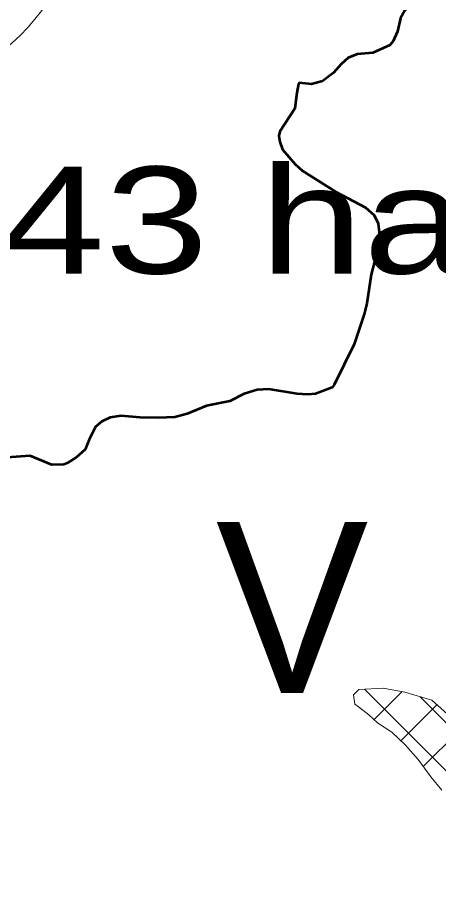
# Model space of a CAD drawing. Extents: x -1643653 to 4543381, y 1624270 to 13878484.
# Drawn here: x 739428 to 741395, y 8947516 to 8951653 of the extents above; entities that cross this region are included whole.
import ezdxf

# ---------------------------------------------------------------- set-up
doc = ezdxf.new("R2010")
doc.units = 0
doc.header["$LTSCALE"] = 200
for name, color, linetype, lineweight in [('1', 7, 'Continuous', 13), ('24', 7, 'Continuous', 25), ('27', 7, 'Continuous', 53), ('29', 7, 'Continuous', 13), ('31', 7, 'Continuous', 53), ('45', 7, 'Continuous', 13)]:
    doc.layers.add(name, color=color, linetype=linetype, lineweight=lineweight)
doc.layers.add('63', color=7, linetype='Continuous')

msp = doc.modelspace()

# ---------------------------------------------------------------- linework, layer by layer
at = {"layer": '1', "lineweight": 25}
msp.add_spline([(814781, 9009175.5), (814787.2, 9009173.4), (814796.9, 9009173.4), (814799.4, 9009172.4), (814805.1, 9009174.5), (814805.6, 9009176.5), (814811.7, 9009179.5), (814811.7, 9009179.5), (814801.5, 9009181), (814790.7, 9009181.5), (814784.1, 9009183.1), (814777.4, 9009185.1), (814778.4, 9009175.5)], degree=3, dxfattribs=at)
at = {"layer": '24'}
for points in [[(741237.6, 8951687.6), (741218.7, 8951651.1), (741204.4, 8951588), (741183, 8951543), (741167.8, 8951524.4)], [(741167.8, 8951524.4), (741089.3, 8951489), (741089.3, 8951489), (741016, 8951482.8), (740973, 8951465.6), (740940.3, 8951435.8), (740904, 8951394.2), (740853, 8951356.3), (740802.3, 8951342.2), (740743.8, 8951348.2)], [(740740.6, 8951344), (740732.7, 8951300.9), (740723.5, 8951227.5), (740653.5, 8951120.8), (740649.5, 8951099.8), (740653.7, 8951072.3), (740666.3, 8951035.6), (740724.8, 8950967.6), (740759, 8950935.8), (740915.7, 8950837.9), (741054.4, 8950764.3), (741094.9, 8950728.4), (741114.1, 8950689.2), (741117.5, 8950649.2), (741115.4, 8950581.4), (741081.2, 8950451.3), (741060.2, 8950314.6), (741048.6, 8950264.3), (741001.4, 8950124.1), (740907.9, 8949933.5), (740897.7, 8949920.9), (740820.4, 8949892.3), (740784.7, 8949888.2), (740735.3, 8949891.9), (740602.9, 8949913.7), (740548.3, 8949910.1), (740486.8, 8949891.4), (740420.3, 8949858.4), (740310.4, 8949835.8), (740220.6, 8949798.5), (740162.9, 8949782.6), (740084.8, 8949779.1), (739999.7, 8949781.3), (739910, 8949788.8), (739859.3, 8949781.2), (739821.4, 8949761.7), (739790.7, 8949737.8), (739761.1, 8949678), (739743.2, 8949632.1), (739700.3, 8949594.3), (739658.9, 8949566.6), (739643.6, 8949560.7), (739587.5, 8949559.2), (739486.2, 8949601.8), (739309.6, 8949588.5)]]:
    msp.add_lwpolyline(points, dxfattribs=at)
at = {"layer": '27'}
for points in [[(742423.2, 8951653.2), (742407.6, 8951634.3), (742357.9, 8951596.9), (742328.7, 8951581.1), (742280.7, 8951568.7), (742234, 8951565.1), (742165, 8951577.1), (742087.8, 8951638.7), (741938.6, 8951667.3), (741808.5, 8951720.2), (741704.5, 8951751), (741611.1, 8951758.6), (741553.7, 8951769.6), (741475.3, 8951774.6), (741320.3, 8951752.9), (741303.4, 8951747.1), (741273, 8951726.1), (741237.6, 8951687.6), (741218.7, 8951651.1), (741204.4, 8951588), (741183, 8951543), (741167.8, 8951524.4), (741089.3, 8951489)], [(742423.2, 8951653.2), (742407.6, 8951634.3), (742357.9, 8951596.9), (742328.7, 8951581.1), (742280.7, 8951568.7), (742234, 8951565.1), (742165, 8951577.1), (742087.8, 8951638.7), (741938.6, 8951667.3), (741808.5, 8951720.2), (741704.5, 8951751), (741611.1, 8951758.6), (741553.7, 8951769.6), (741475.3, 8951774.6), (741320.3, 8951752.9), (741303.4, 8951747.1), (741273, 8951726.1), (741237.6, 8951687.6), (741218.7, 8951651.1), (741204.4, 8951588), (741183, 8951543), (741167.8, 8951524.4)], [(741167.8, 8951524.4), (741089.3, 8951489), (741089.3, 8951489), (741016, 8951482.8), (740973, 8951465.6), (740940.3, 8951435.8), (740904, 8951394.2), (740853, 8951356.3), (740802.3, 8951342.2), (740743.8, 8951348.2)], [(741089.3, 8951489), (741016, 8951482.8), (740973, 8951465.6), (740940.3, 8951435.8), (740904, 8951394.2), (740853, 8951356.3), (740802.3, 8951342.2), (740743.8, 8951348.2), (740740.6, 8951344)], [(740740.6, 8951344), (740732.7, 8951300.9), (740723.5, 8951227.5), (740653.5, 8951120.8), (740649.5, 8951099.8), (740653.7, 8951072.3), (740666.3, 8951035.6), (740724.8, 8950967.6), (740759, 8950935.8), (740915.7, 8950837.9), (741054.4, 8950764.3), (741094.9, 8950728.4), (741114.1, 8950689.2), (741117.5, 8950649.2), (741115.4, 8950581.4), (741081.2, 8950451.3), (741060.2, 8950314.6), (741048.6, 8950264.3), (741001.4, 8950124.1), (740907.9, 8949933.5), (740897.7, 8949920.9), (740820.4, 8949892.3), (740784.7, 8949888.2), (740735.3, 8949891.9), (740602.9, 8949913.7), (740548.3, 8949910.1), (740486.8, 8949891.4), (740420.3, 8949858.4), (740310.4, 8949835.8), (740220.6, 8949798.5), (740162.9, 8949782.6), (740084.8, 8949779.1), (739999.7, 8949781.3), (739910, 8949788.8), (739859.3, 8949781.2), (739821.4, 8949761.7), (739790.7, 8949737.8), (739761.1, 8949678), (739743.2, 8949632.1), (739700.3, 8949594.3), (739658.9, 8949566.6), (739643.6, 8949560.7), (739587.5, 8949559.2), (739486.2, 8949601.8), (739309.6, 8949588.5)], [(740740.6, 8951344), (740732.7, 8951300.9), (740723.5, 8951227.5), (740653.5, 8951120.8), (740649.5, 8951099.8), (740653.7, 8951072.3), (740666.3, 8951035.6), (740724.8, 8950967.6), (740759, 8950935.8), (740915.7, 8950837.9), (741054.4, 8950764.3), (741094.9, 8950728.4), (741114.1, 8950689.2), (741117.5, 8950649.2), (741115.4, 8950581.4), (741081.2, 8950451.3), (741060.2, 8950314.6), (741048.6, 8950264.3), (741001.4, 8950124.1), (740907.9, 8949933.5), (740897.7, 8949920.9), (740820.4, 8949892.3), (740784.7, 8949888.2), (740735.3, 8949891.9), (740602.9, 8949913.7), (740548.3, 8949910.1), (740486.8, 8949891.4), (740420.3, 8949858.4), (740310.4, 8949835.8), (740220.6, 8949798.5), (740162.9, 8949782.6), (740084.8, 8949779.1), (739999.7, 8949781.3), (739910, 8949788.8), (739859.3, 8949781.2), (739821.4, 8949761.7), (739790.7, 8949737.8), (739761.1, 8949678), (739743.2, 8949632.1), (739700.3, 8949594.3), (739658.9, 8949566.6), (739643.6, 8949560.7), (739587.5, 8949559.2), (739486.2, 8949601.8), (739309.6, 8949588.5)]]:
    msp.add_lwpolyline(points, dxfattribs=at)
at = {"layer": '29'}
for p, q in [((741539.2, 8948018.5), (741049, 8948508.6)), ((741094.2, 8948366.4), (741225.8, 8948498)), ((741219.8, 8948267.5), (741388, 8948435.7)), ((742043.6, 8947738.5), (741307.9, 8948474.3)), ((741324.5, 8948147.6), (741502.5, 8948325.7))]:
    msp.add_line(p, q, dxfattribs=at)
for points in [[(741451.5, 8948379.2), (741364, 8948457), (741238.2, 8948495.7), (741137.6, 8948513.9), (741022.4, 8948507), (740997.4, 8948483.2), (741004.4, 8948438.4), (741022.2, 8948426), (741069.9, 8948388.6), (741110.2, 8948351.7), (741178.2, 8948307.1), (741239.2, 8948249.1), (741300.5, 8948180.5), (741360, 8948098.9), (741411.5, 8948035.5)], [(741411.5, 8948035.5), (741360, 8948098.9), (741300.5, 8948180.5), (741239.2, 8948249.1), (741178.2, 8948307.1), (741110.2, 8948351.7), (741069.9, 8948388.6), (741022.2, 8948426), (741004.4, 8948438.4), (740997.4, 8948483.2), (741022.4, 8948507), (741137.6, 8948513.9), (741238.2, 8948495.7), (741364, 8948457), (741451.5, 8948379.2)]]:
    msp.add_lwpolyline(points, dxfattribs=at)
at = {"layer": '45'}
msp.add_circle((738679.7, 8952329.6), 1073.6, dxfattribs=at)

# ---------------------------------------------------------------- texts
at = {"layer": '31'}
msp.add_text('V', height=800, dxfattribs=at).set_placement((740354.2, 8948492))
at = {"layer": '63', "width": 1.3}
msp.add_text(' 2047.43 ha', height=500, dxfattribs=at).set_placement((736935.6, 8950455.3))

doc.saveas('drawing.dxf')
